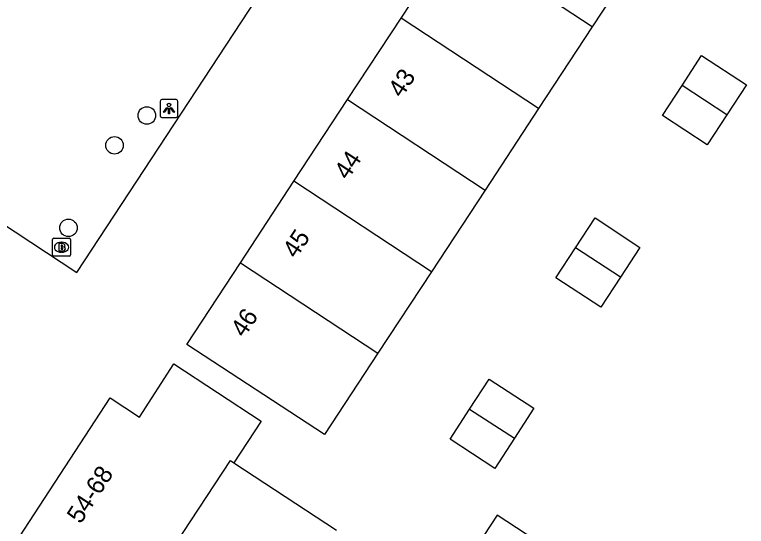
# Model space of a CAD drawing. Extents: x 159280 to 160375, y 384531 to 385872.
# Drawn here: x 159655.03 to 159695.95, y 385146.36 to 385174.95 of the extents above; entities that cross this region are included whole.
import ezdxf

# ---------------------------------------------------------------- set-up
doc = ezdxf.new("R2010")
doc.units = 0
for name, color, linetype in [('IMGEO_Boom', 7, 'Continuous'), ('IMGEO_Brandkraan', 7, 'Continuous'), ('IMGEO_Groenvoorziening', 7, 'Continuous'), ('IMGEO_Lichtpunt', 7, 'Continuous'), ('IMGEO_Pand', 7, 'Continuous'), ('IMGEO_Pand_nummerreeks', 7, 'Continuous')]:
    doc.layers.add(name, color=color, linetype=linetype)

msp = doc.modelspace()

# ---------------------------------------------------------------- linework, layer by layer
at = {"layer": 'IMGEO_Boom'}
for centre in [(159662.426, 385169.317), (159660.62, 385167.653), (159658.043, 385163.038)]:
    msp.add_circle(centre, 0.489, dxfattribs=at)
at = {"layer": 'IMGEO_Brandkraan'}
for p, q in [((159657.23, 385162.456), (159658.082, 385162.456)), ((159657.155, 385161.53), (159657.155, 385162.382)), ((159657.643, 385162.236), (159657.668, 385162.236)), ((159658.156, 385162.382), (159658.156, 385161.53)), ((159657.666, 385161.676), (159657.641, 385161.676)), ((159658.082, 385161.456), (159657.23, 385161.456))]:
    msp.add_line(p, q, dxfattribs=at)
for points in [[(159657.23, 385162.456), (159658.082, 385162.456)], [(159657.155, 385161.53), (159657.155, 385162.382)], [(159657.503, 385162.156), (159657.503, 385161.756), (159657.716, 385161.756)], [(159657.734, 385162.156), (159657.503, 385162.156)], [(159657.682, 385162.075), (159657.628, 385162.075), (159657.628, 385161.999)], [(159658.156, 385162.382), (159658.156, 385161.53)], [(159657.628, 385161.999), (159657.681, 385161.999)], [(159657.69, 385161.923), (159657.628, 385161.923), (159657.628, 385161.842)], [(159657.628, 385161.842), (159657.69, 385161.842)], [(159658.082, 385161.456), (159657.23, 385161.456)]]:
    msp.add_lwpolyline(points, dxfattribs=at)
for centre, radius, start, end in [((159657.232, 385162.38), 0.0765, 91.552, 178.448), ((159657.232, 385162.38), 0.0765, 91.552, 178.448), ((159658.08, 385162.38), 0.0765, 1.552, 88.448), ((159658.08, 385162.38), 0.0765, 1.552, 88.448), ((159657.683, 385162.037), 0.0379, 267.8285, 90.9355), ((159657.738, 385162.011), 0.145, 59.4692, 91.5367), ((159657.763, 385162.058), 0.0922, 285.5137, 58.1501), ((159657.691, 385161.882), 0.0404, 269.8759, 90.5077), ((159657.722, 385162.007), 0.251, 268.6676, 293.5347), ((159657.768, 385161.866), 0.105, 301.3115, 78.989), ((159657.232, 385161.532), 0.0765, 181.552, 268.448), ((159657.232, 385161.532), 0.0765, 181.552, 268.448), ((159658.08, 385161.532), 0.0765, 271.552, 358.448), ((159658.08, 385161.532), 0.0765, 271.552, 358.448)]:
    msp.add_arc(centre, radius, start, end, dxfattribs=at)
for centre, major_axis, ratio, start_param, end_param in [((159657.642, 385161.956), (-0.387, 0.002), 0.722429, 4.712389, 7.853982), ((159657.667, 385161.956), (-0.39, 0.002), 0.717154, 1.570796, 4.712389)]:
    msp.add_ellipse(centre, major_axis=major_axis, ratio=ratio, start_param=start_param, end_param=end_param, dxfattribs=at)
at = {"layer": 'IMGEO_Groenvoorziening'}
msp.add_lwpolyline([(159664.186, 385195.364), (159646.501, 385168.438), (159658.52, 385160.544), (159676.078, 385187.274)], dxfattribs=at)
at = {"layer": 'IMGEO_Lichtpunt'}
for p, q in [((159664.073, 385170.203), (159663.265, 385170.203)), ((159664.073, 385170.203), (159663.265, 385170.203)), ((159663.171, 385170.108), (159663.171, 385169.301)), ((159663.171, 385170.108), (159663.171, 385169.301)), ((159664.167, 385169.301), (159664.167, 385170.108)), ((159664.167, 385169.301), (159664.167, 385170.108)), ((159663.265, 385169.207), (159664.073, 385169.207)), ((159663.265, 385169.207), (159664.073, 385169.207))]:
    msp.add_line(p, q, dxfattribs=at)
for points in [[(159663.545, 385169.772), (159663.584, 385169.744), (159663.396, 385169.482), (159663.358, 385169.509), (159663.545, 385169.772)], [(159663.647, 385169.724), (159663.694, 385169.724), (159663.694, 385169.402), (159663.647, 385169.402), (159663.647, 385169.724)], [(159663.757, 385169.744), (159663.795, 385169.771), (159663.982, 385169.509), (159663.943, 385169.481), (159663.757, 385169.744)]]:
    msp.add_lwpolyline(points, dxfattribs=at)
msp.add_circle((159663.67, 385169.906), 0.0994, dxfattribs=at)
for centre, start, end in [((159663.265, 385170.108), 90, 180), ((159663.265, 385170.108), 90, 180), ((159664.073, 385170.108), 0, 90), ((159664.073, 385170.108), 0, 90), ((159663.265, 385169.301), 180, 270), ((159663.265, 385169.301), 180, 270), ((159664.073, 385169.301), 270, 0), ((159664.073, 385169.301), 270, 360)]:
    msp.add_arc(centre, 0.0946, start, end, dxfattribs=at)
at = {"layer": 'IMGEO_Pand'}
for points in [[(159676.647, 385174.761), (159679.644, 385179.321)], [(159687.333, 385174.268), (159679.644, 385179.321)], [(159690.329, 385178.828), (159687.333, 385174.268)], [(159673.651, 385170.202), (159676.647, 385174.761)], [(159684.336, 385169.708), (159676.647, 385174.761)], [(159687.333, 385174.268), (159684.336, 385169.708)], [(159692.353, 385170.993), (159693.449, 385172.666), (159695.95, 385171.027), (159694.854, 385169.355)], [(159694.854, 385169.355), (159693.758, 385167.682), (159691.257, 385169.321), (159692.353, 385170.993)], [(159694.854, 385169.355), (159692.353, 385170.993)], [(159670.654, 385165.642), (159673.651, 385170.202)], [(159673.651, 385170.202), (159681.34, 385165.149)], [(159684.336, 385169.708), (159681.34, 385165.149)], [(159667.658, 385161.083), (159670.654, 385165.642)], [(159678.343, 385160.589), (159670.654, 385165.642)], [(159681.34, 385165.149), (159678.343, 385160.589)], [(159686.396, 385161.917), (159687.498, 385163.606), (159689.999, 385161.949), (159688.908, 385160.278)], [(159688.908, 385160.278), (159687.817, 385158.606), (159685.305, 385160.246), (159686.396, 385161.917)], [(159688.908, 385160.278), (159686.396, 385161.917)], [(159675.347, 385156.029), (159672.363, 385151.489), (159664.661, 385156.523), (159667.658, 385161.083)], [(159667.658, 385161.083), (159675.347, 385156.029)], [(159678.343, 385160.589), (159675.347, 385156.029)], [(159654.163, 385144.055), (159660.378, 385153.538), (159662.025, 385152.458), (159663.945, 385155.433), (159668.817, 385152.24), (159667.294, 385149.917)], [(159680.472, 385152.906), (159681.56, 385154.584), (159684.069, 385152.957), (159682.981, 385151.279)], [(159682.981, 385151.279), (159681.893, 385149.601), (159679.384, 385151.228), (159680.472, 385152.906)], [(159680.472, 385152.906), (159682.981, 385151.279)], [(159660.451, 385139.926), (159667.106, 385150.041), (159667.294, 385149.917)], [(159667.294, 385149.917), (159673.023, 385146.148)], [(159686.941, 385143.753), (159682.025, 385146.988), (159678.92, 385142.268)]]:
    msp.add_lwpolyline(points, dxfattribs=at)

# ---------------------------------------------------------------- texts
at = {"layer": 'IMGEO_Pand_nummerreeks'}
for s, rotation, p in [('43', 56.6884, (159676.676, 385170.254)), ('44', 56.6884, (159673.662, 385165.667)), ('45', 56.6884, (159670.777, 385161.278)), ('46', 56.6884, (159667.875, 385156.861)), ('54-68', 56.7572, (159658.721, 385146.448))]:
    msp.add_text(s, height=1, rotation=rotation, dxfattribs=at).set_placement(p)

doc.saveas('drawing.dxf')
